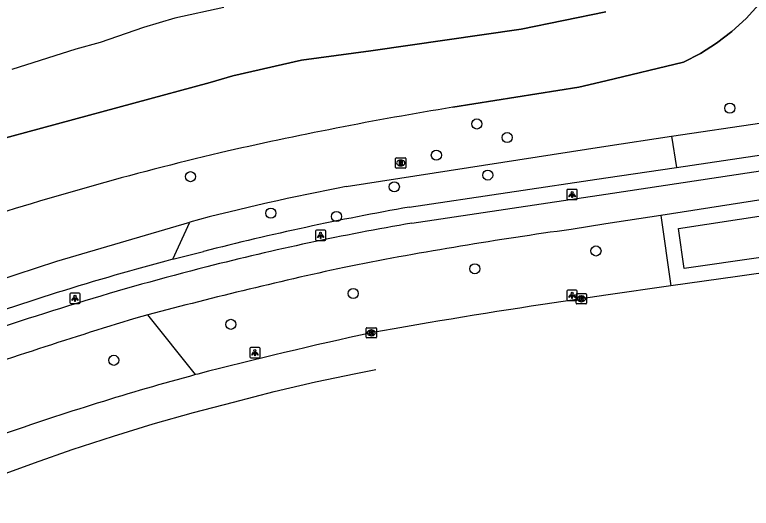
# Model space of a CAD drawing. Extents: x 157793 to 159380, y 380882 to 382313.
# Drawn here: x 158442.7 to 158514.1, y 381119.6 to 381167.5 of the extents above; entities that cross this region are included whole.
import ezdxf

# ---------------------------------------------------------------- set-up
doc = ezdxf.new("R2010")
doc.units = 0
for name, color, linetype in [('IMGEO_Berm_groen', 7, 'Continuous'), ('IMGEO_Boom', 7, 'Continuous'), ('IMGEO_Damwand', 7, 'Continuous'), ('IMGEO_Erf', 7, 'Continuous'), ('IMGEO_Fietspad_gesloten', 7, 'Continuous'), ('IMGEO_Kolk', 7, 'Continuous'), ('IMGEO_Lichtpunt', 7, 'Continuous'), ('IMGEO_Rijbaan_regionaal_gesloten', 7, 'Continuous'), ('IMGEO_Rioolput', 7, 'Continuous'), ('IMGEO_Voetpad_open', 7, 'Continuous'), ('IMGEO_Waterloop', 7, 'Continuous')]:
    doc.layers.add(name, color=color, linetype=linetype)

msp = doc.modelspace()

# ---------------------------------------------------------------- linework, layer by layer
at = {"layer": 'IMGEO_Berm_groen'}
for points in [[(158506.371, 381155.76), (158515.134, 381157.044), (158516.438, 381157.384), (158517.706, 381157.839), (158518.929, 381158.405), (158519.114, 381158.503), (158520.894, 381159.511), (158521.888, 381160.332), (158522.805, 381161.239)], [(158474.833, 381150.849), (158500, 381154.768), (158506.371, 381155.76)], [(158506.371, 381155.76), (158506.856, 381152.721)], [(158522.242, 381144.998), (158507.585, 381142.921), (158507.036, 381146.789), (158521.609, 381149.029), (158522.242, 381144.998)], [(158505.323, 381148.057), (158506.31, 381141.226)], [(158436.892, 381140.398), (158446.76, 381143.613), (158459.662, 381147.415)], [(158458.028, 381143.798), (158459.662, 381147.415)], [(158460.218, 381132.61), (158455.609, 381138.401)]]:
    msp.add_lwpolyline(points, dxfattribs=at)
msp.add_arc((158514.402, 380940.809), 213.735, 100.6688, 104.83949, dxfattribs=at)
at = {"layer": 'IMGEO_Boom'}
for centre in [(158512.031, 381158.462), (158487.495, 381156.929), (158490.436, 381155.606), (158483.57, 381153.901), (158459.73, 381151.818), (158488.55, 381151.972), (158479.492, 381150.835), (158467.52, 381148.277), (158473.892, 381147.954), (158499.045, 381144.608), (158487.305, 381142.887), (158475.512, 381140.48), (158463.639, 381137.49), (158452.285, 381134.002)]:
    msp.add_circle(centre, 0.489, dxfattribs=at)
at = {"layer": 'IMGEO_Damwand'}
for points in [[(158485.165, 381158.544), (158497.392, 381160.492), (158500, 381161.119), (158507.518, 381162.927), (158509.174, 381163.776), (158510.747, 381164.77), (158512.224, 381165.895), (158513.596, 381167.158), (158514.849, 381168.533), (158515.182, 381168.971), (158515.975, 381170.015), (158516.963, 381171.591), (158517.747, 381173.118), (158518.748, 381175.219), (158519.558, 381177.401), (158520.169, 381179.647), (158520.577, 381181.938), (158520.779, 381184.256), (158520.773, 381186.584), (158520.559, 381188.901), (158520.434, 381189.717)], [(158500, 381167.8), (158491.779, 381166.123), (158477.231, 381164.035), (158470.485, 381163.113), (158463.848, 381161.591), (158461.647, 381160.946), (158439.392, 381154.94)]]:
    msp.add_lwpolyline(points, dxfattribs=at)
for centre, radius, start, end in [((158542.783, 380804.669), 358.535, 99.24774, 102.9236), ((158536.049, 380844.727), 317.994, 103.35522, 108.1069)]:
    msp.add_arc(centre, radius, start, end, dxfattribs=at)
at = {"layer": 'IMGEO_Erf'}
msp.add_lwpolyline([(158462.978, 381168.229), (158458.213, 381167.208), (158455.184, 381166.285), (158450.965, 381164.837), (158448.623, 381164.199), (158442.422, 381162.212)], dxfattribs=at)
at = {"layer": 'IMGEO_Fietspad_gesloten'}
for points in [[(158481.204, 381147.315), (158500, 381150.132), (158522.928, 381153.569)], [(158528.976, 381151.688), (158522.86, 381150.767), (158517.934, 381150.026), (158505.323, 381148.057)], [(158505.323, 381148.057), (158500, 381147.226), (158496.627, 381146.698)], [(158455.609, 381138.401), (158454.422, 381138.08)]]:
    msp.add_lwpolyline(points, dxfattribs=at)
for centre, radius, start, end in [((158525.964, 380888.801), 262.36, 99.82293, 104.26303), ((158548.615, 380768.258), 381.995, 97.82207, 101.07127), ((158530.865, 380871.159), 280.666, 104.34546, 109.70429), ((158557.083, 380760.959), 390.845, 102.08412, 105.04801), ((158585.505, 380705.306), 452.19, 106.85108, 109.52407)]:
    msp.add_arc(centre, radius, start, end, dxfattribs=at)
at = {"layer": 'IMGEO_Kolk'}
for p, q in [((158497.127, 381139.541), (158497.127, 381140.393)), ((158497.202, 381140.467), (158498.054, 381140.467)), ((158497.615, 381140.247), (158497.64, 381140.247)), ((158498.128, 381140.393), (158498.128, 381139.541)), ((158498.054, 381139.467), (158497.202, 381139.467)), ((158497.638, 381139.687), (158497.613, 381139.687)), ((158476.759, 381136.24), (158476.759, 381137.092)), ((158476.834, 381137.166), (158477.686, 381137.166)), ((158477.76, 381137.092), (158477.76, 381136.24)), ((158477.27, 381136.386), (158477.245, 381136.386)), ((158477.247, 381136.946), (158477.272, 381136.946)), ((158477.686, 381136.166), (158476.834, 381136.166))]:
    msp.add_line(p, q, dxfattribs=at)
for points in [[(158497.127, 381139.541), (158497.127, 381140.393)], [(158497.202, 381140.467), (158498.054, 381140.467)], [(158497.448, 381140.167), (158497.571, 381140.167), (158497.571, 381140.016), (158497.701, 381140.167), (158497.865, 381140.167), (158497.719, 381140.016), (158497.872, 381139.767), (158497.72, 381139.767), (158497.635, 381139.931), (158497.571, 381139.864), (158497.571, 381139.767), (158497.448, 381139.767), (158497.448, 381140.167)], [(158498.128, 381140.393), (158498.128, 381139.541)], [(158498.054, 381139.467), (158497.202, 381139.467)], [(158476.759, 381136.24), (158476.759, 381137.092)], [(158476.834, 381137.166), (158477.686, 381137.166)], [(158477.76, 381137.092), (158477.76, 381136.24)], [(158477.08, 381136.866), (158477.203, 381136.866), (158477.203, 381136.715), (158477.333, 381136.866), (158477.497, 381136.866), (158477.351, 381136.715), (158477.504, 381136.466), (158477.352, 381136.466), (158477.267, 381136.63), (158477.203, 381136.563), (158477.203, 381136.466), (158477.08, 381136.466), (158477.08, 381136.866)], [(158477.686, 381136.166), (158476.834, 381136.166)]]:
    msp.add_lwpolyline(points, dxfattribs=at)
for centre, start, end in [((158497.204, 381140.391), 91.55205, 178.44795), ((158497.204, 381140.391), 91.55205, 178.44795), ((158498.052, 381140.391), 1.55205, 88.44795), ((158498.052, 381140.391), 1.55205, 88.44795), ((158497.204, 381139.543), 181.55205, 268.44795), ((158497.204, 381139.543), 181.55205, 268.44795), ((158498.052, 381139.543), 271.55205, 358.44795), ((158498.052, 381139.543), 271.55205, 358.44795), ((158476.836, 381137.09), 91.55205, 178.44795), ((158476.836, 381137.09), 91.55205, 178.44795), ((158477.684, 381137.09), 1.55205, 88.44795), ((158477.684, 381137.09), 1.55205, 88.44795), ((158476.836, 381136.242), 181.55205, 268.44795), ((158476.836, 381136.242), 181.55205, 268.44795), ((158477.684, 381136.242), 271.55205, 358.44795), ((158477.684, 381136.242), 271.55205, 358.44795)]:
    msp.add_arc(centre, 0.0765, start, end, dxfattribs=at)
for centre, major_axis, ratio, start_param, end_param in [((158497.614, 381139.967), (-0.387, 0.002), 0.722429, 4.712389, 7.853982), ((158497.639, 381139.967), (-0.39, 0.002), 0.717154, 1.570796, 4.712389), ((158477.246, 381136.666), (-0.387, 0.002), 0.722429, 4.712389, 7.853982), ((158477.271, 381136.666), (-0.39, 0.002), 0.717154, 1.570796, 4.712389)]:
    msp.add_ellipse(centre, major_axis=major_axis, ratio=ratio, start_param=start_param, end_param=end_param, dxfattribs=at)
at = {"layer": 'IMGEO_Lichtpunt'}
for p, q in [((158496.235, 381150.491), (158496.235, 381149.684)), ((158496.235, 381150.491), (158496.235, 381149.684)), ((158497.137, 381150.586), (158496.329, 381150.586)), ((158497.137, 381150.586), (158496.329, 381150.586)), ((158497.231, 381149.684), (158497.231, 381150.491)), ((158497.231, 381149.684), (158497.231, 381150.491)), ((158496.329, 381149.59), (158497.137, 381149.59)), ((158496.329, 381149.59), (158497.137, 381149.59)), ((158471.843, 381146.529), (158471.843, 381145.722)), ((158471.843, 381146.529), (158471.843, 381145.722)), ((158472.745, 381146.624), (158471.937, 381146.624)), ((158472.745, 381146.624), (158471.937, 381146.624)), ((158472.839, 381145.722), (158472.839, 381146.529)), ((158472.839, 381145.722), (158472.839, 381146.529)), ((158471.937, 381145.628), (158472.745, 381145.628)), ((158471.937, 381145.628), (158472.745, 381145.628)), ((158496.229, 381140.717), (158496.229, 381139.91)), ((158496.229, 381140.717), (158496.229, 381139.91)), ((158497.131, 381140.812), (158496.323, 381140.812)), ((158497.131, 381140.812), (158496.323, 381140.812)), ((158497.225, 381139.91), (158497.225, 381140.717)), ((158497.225, 381139.91), (158497.225, 381140.717)), ((158448.033, 381140.421), (158448.033, 381139.614)), ((158448.033, 381140.421), (158448.033, 381139.614)), ((158448.935, 381140.516), (158448.127, 381140.516)), ((158448.935, 381140.516), (158448.127, 381140.516)), ((158449.029, 381139.614), (158449.029, 381140.421)), ((158449.029, 381139.614), (158449.029, 381140.421)), ((158448.127, 381139.52), (158448.935, 381139.52)), ((158448.127, 381139.52), (158448.935, 381139.52)), ((158496.323, 381139.816), (158497.131, 381139.816)), ((158496.323, 381139.816), (158497.131, 381139.816)), ((158465.478, 381135.138), (158465.478, 381134.331)), ((158465.478, 381135.138), (158465.478, 381134.331)), ((158466.38, 381135.233), (158465.572, 381135.233)), ((158466.38, 381135.233), (158465.572, 381135.233)), ((158466.474, 381134.331), (158466.474, 381135.138)), ((158466.474, 381134.331), (158466.474, 381135.138)), ((158465.572, 381134.237), (158466.38, 381134.237)), ((158465.572, 381134.237), (158466.38, 381134.237))]:
    msp.add_line(p, q, dxfattribs=at)
for points in [[(158496.609, 381150.155), (158496.648, 381150.127), (158496.46, 381149.865), (158496.422, 381149.892), (158496.609, 381150.155)], [(158496.711, 381150.107), (158496.758, 381150.107), (158496.758, 381149.785), (158496.711, 381149.785), (158496.711, 381150.107)], [(158496.821, 381150.127), (158496.859, 381150.154), (158497.046, 381149.892), (158497.007, 381149.864), (158496.821, 381150.127)], [(158472.217, 381146.193), (158472.256, 381146.165), (158472.068, 381145.903), (158472.03, 381145.93), (158472.217, 381146.193)], [(158472.319, 381146.145), (158472.366, 381146.145), (158472.366, 381145.823), (158472.319, 381145.823), (158472.319, 381146.145)], [(158472.429, 381146.165), (158472.467, 381146.192), (158472.654, 381145.93), (158472.615, 381145.902), (158472.429, 381146.165)], [(158448.407, 381140.085), (158448.446, 381140.057), (158448.258, 381139.795), (158448.22, 381139.822), (158448.407, 381140.085)], [(158448.509, 381140.037), (158448.556, 381140.037), (158448.556, 381139.715), (158448.509, 381139.715), (158448.509, 381140.037)], [(158448.619, 381140.057), (158448.657, 381140.084), (158448.844, 381139.822), (158448.805, 381139.794), (158448.619, 381140.057)], [(158496.603, 381140.381), (158496.642, 381140.353), (158496.454, 381140.091), (158496.416, 381140.118), (158496.603, 381140.381)], [(158496.705, 381140.333), (158496.752, 381140.333), (158496.752, 381140.011), (158496.705, 381140.011), (158496.705, 381140.333)], [(158496.815, 381140.353), (158496.853, 381140.38), (158497.04, 381140.118), (158497.001, 381140.09), (158496.815, 381140.353)], [(158465.852, 381134.802), (158465.891, 381134.774), (158465.703, 381134.512), (158465.665, 381134.539), (158465.852, 381134.802)], [(158465.954, 381134.754), (158466.001, 381134.754), (158466.001, 381134.432), (158465.954, 381134.432), (158465.954, 381134.754)], [(158466.064, 381134.774), (158466.102, 381134.801), (158466.289, 381134.539), (158466.25, 381134.511), (158466.064, 381134.774)]]:
    msp.add_lwpolyline(points, dxfattribs=at)
for centre in [(158496.734, 381150.289), (158472.342, 381146.327), (158448.532, 381140.219), (158496.728, 381140.515), (158465.977, 381134.936)]:
    msp.add_circle(centre, 0.0994, dxfattribs=at)
for centre, start, end in [((158496.329, 381150.491), 90, 180), ((158496.329, 381150.491), 90, 180), ((158497.137, 381150.491), 0, 90), ((158497.137, 381150.491), 0, 90), ((158496.329, 381149.684), 180, 270), ((158496.329, 381149.684), 180, 270), ((158497.137, 381149.684), 270, 0), ((158497.137, 381149.684), 270, 360), ((158471.937, 381146.529), 90, 180), ((158471.937, 381146.529), 90, 180), ((158472.745, 381146.529), 0, 90), ((158472.745, 381146.529), 0, 90), ((158471.937, 381145.722), 180, 270), ((158471.937, 381145.722), 180, 270), ((158472.745, 381145.722), 270, 0), ((158472.745, 381145.722), 270, 360), ((158496.323, 381140.717), 90, 180), ((158496.323, 381140.717), 90, 180), ((158497.131, 381140.717), 0, 90), ((158497.131, 381140.717), 0, 90), ((158448.127, 381140.421), 90, 180), ((158448.127, 381140.421), 90, 180), ((158448.935, 381140.421), 0, 90), ((158448.935, 381140.421), 0, 90), ((158448.127, 381139.614), 180, 270), ((158448.127, 381139.614), 180, 270), ((158448.935, 381139.614), 270, 0), ((158448.935, 381139.614), 270, 360), ((158496.323, 381139.91), 180, 270), ((158496.323, 381139.91), 180, 270), ((158497.131, 381139.91), 270, 0), ((158497.131, 381139.91), 270, 360), ((158465.572, 381135.138), 90, 180), ((158465.572, 381135.138), 90, 180), ((158466.38, 381135.138), 0, 90), ((158466.38, 381135.138), 0, 90), ((158465.572, 381134.331), 180, 270), ((158465.572, 381134.331), 180, 270), ((158466.38, 381134.331), 270, 0), ((158466.38, 381134.331), 270, 360)]:
    msp.add_arc(centre, 0.0946, start, end, dxfattribs=at)
at = {"layer": 'IMGEO_Rijbaan_regionaal_gesloten'}
for points in [[(158530.17, 381144.617), (158523.937, 381143.727), (158512.763, 381142.13), (158506.31, 381141.226)], [(158506.31, 381141.226), (158500, 381140.314), (158494.992, 381139.572)], [(158427.759, 381117.397), (158429.409, 381118.114), (158433.169, 381119.688), (158436.912, 381121.183), (158440.756, 381122.654), (158444.62, 381124.07), (158448.261, 381125.363), (158452.264, 381126.644), (158456.126, 381127.829), (158460.01, 381128.936), (158463.896, 381129.953), (158467.848, 381130.987), (158471.861, 381131.909), (158475.77, 381132.727), (158477.712, 381133.114)], [(158460.444, 381132.671), (158460.218, 381132.61)]]:
    msp.add_lwpolyline(points, dxfattribs=at)
for centre, radius, start, end in [((158582.34, 380551.296), 594.726, 98.445602, 100.177166), ((158568.164, 380716.521), 429.866, 102.20904, 104.51236), ((158531.244, 380870.96), 271.119, 105.18728, 109.38123)]:
    msp.add_arc(centre, radius, start, end, dxfattribs=at)
at = {"layer": 'IMGEO_Rioolput'}
for p, q in [((158479.614, 381152.721), (158479.614, 381153.573)), ((158479.689, 381153.647), (158480.541, 381153.647)), ((158480.615, 381153.573), (158480.615, 381152.721)), ((158480.125, 381152.867), (158480.1, 381152.867)), ((158480.102, 381153.427), (158480.127, 381153.427)), ((158480.541, 381152.647), (158479.689, 381152.647))]:
    msp.add_line(p, q, dxfattribs=at)
for points in [[(158479.614, 381152.721), (158479.614, 381153.573)], [(158479.689, 381153.647), (158480.541, 381153.647)], [(158480.615, 381153.573), (158480.615, 381152.721)], [(158480.203, 381153.345), (158479.951, 381153.347), (158479.951, 381152.947)], [(158479.951, 381152.947), (158480.075, 381152.947), (158480.075, 381153.109), (158480.086, 381153.109)], [(158480.129, 381153.266), (158480.075, 381153.266), (158480.075, 381153.185)], [(158480.075, 381153.185), (158480.127, 381153.185)], [(158480.133, 381153.08), (158480.204, 381152.947), (158480.344, 381152.947), (158480.279, 381153.073)], [(158480.541, 381152.647), (158479.689, 381152.647)]]:
    msp.add_lwpolyline(points, dxfattribs=at)
for centre, radius, start, end in [((158479.691, 381153.571), 0.0765, 91.55205, 178.44795), ((158479.691, 381153.571), 0.0765, 91.55205, 178.44795), ((158480.539, 381153.571), 0.0765, 1.55205, 88.44795), ((158480.539, 381153.571), 0.0765, 1.55205, 88.44795), ((158480.085, 381153.056), 0.0533, 26.02933, 88.69889), ((158480.111, 381153.374), 0.19, 274.7715, 282.96867), ((158480.135, 381153.17), 0.0964, 77.00612, 93.18647), ((158480.149, 381153.227), 0.0378, 276.66336, 79.67722), ((158480.202, 381153.235), 0.109, 350.36119, 89.41601), ((158480.2, 381153.235), 0.112, 277.58423, 350.98172), ((158480.184, 381153.02), 0.108, 29.51342, 73.79051), ((158479.691, 381152.723), 0.0765, 181.55205, 268.44795), ((158479.691, 381152.723), 0.0765, 181.55205, 268.44795), ((158480.539, 381152.723), 0.0765, 271.55205, 358.44795), ((158480.539, 381152.723), 0.0765, 271.55205, 358.44795)]:
    msp.add_arc(centre, radius, start, end, dxfattribs=at)
for centre, major_axis, ratio, start_param, end_param in [((158480.101, 381153.147), (-0.387, 0.002), 0.722429, 4.712389, 7.853982), ((158480.126, 381153.147), (-0.39, 0.002), 0.717154, 1.570796, 4.712389)]:
    msp.add_ellipse(centre, major_axis=major_axis, ratio=ratio, start_param=start_param, end_param=end_param, dxfattribs=at)
at = {"layer": 'IMGEO_Voetpad_open'}
for points in [[(158506.856, 381152.721), (158522.693, 381155.079)], [(158480.948, 381148.864), (158500, 381151.7), (158506.856, 381152.721)], [(158458.028, 381143.798), (158460.981, 381144.555)]]:
    msp.add_lwpolyline(points, dxfattribs=at)
for centre, radius, start, end in [((158527.375, 380885.313), 267.609, 99.99079, 104.36525), ((158521.811, 380901.292), 250.754, 104.73595, 110.06764)]:
    msp.add_arc(centre, radius, start, end, dxfattribs=at)
at = {"layer": 'IMGEO_Waterloop'}
for points in [[(158515.182, 381168.971), (158514.849, 381168.533), (158513.596, 381167.158), (158512.225, 381165.9), (158510.747, 381164.77), (158509.174, 381163.776), (158507.518, 381162.927), (158500, 381161.119), (158497.392, 381160.492), (158485.165, 381158.544)], [(158439.392, 381154.94), (158461.647, 381160.946), (158463.848, 381161.591), (158470.485, 381163.113), (158477.231, 381164.035), (158491.779, 381166.123), (158500, 381167.8)]]:
    msp.add_lwpolyline(points, dxfattribs=at)
for centre, radius, start, end in [((158542.783, 380804.669), 358.535, 99.24774, 102.9236), ((158536.049, 380844.727), 317.994, 103.35522, 108.1069)]:
    msp.add_arc(centre, radius, start, end, dxfattribs=at)

doc.saveas('drawing.dxf')
